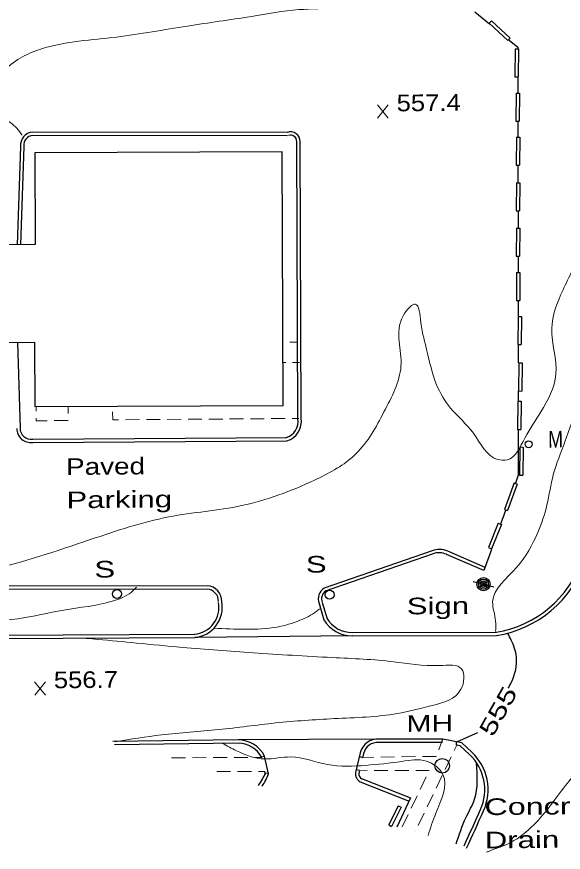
# Model space of a CAD drawing. Extents: x 2361708 to 2370558, y 6977955 to 6991887.
# Drawn here: x 2365140.1 to 2365297.8, y 6981468.5 to 6981709.5 of the extents above; entities that cross this region are included whole.
import ezdxf
from ezdxf.enums import TextEntityAlignment as Align

# ---------------------------------------------------------------- set-up
doc = ezdxf.new("R2010")
doc.units = 0
doc.header["$LTSCALE"] = 1.9
for name, color, linetype, lineweight in [('11', 7, 'Continuous', 25), ('13', 7, 'Continuous', 13), ('2', 7, 'Continuous', 25), ('20', 7, 'Continuous', 25), ('21', 7, 'Continuous', 25), ('28', 7, 'Continuous', 13), ('31', 7, 'Continuous', 13), ('35', 7, 'Continuous', 13)]:
    doc.layers.add(name, color=color, linetype=linetype, lineweight=lineweight)

msp = doc.modelspace()

# ---------------------------------------------------------------- linework, layer by layer
at = {"layer": '11'}
msp.add_lwpolyline([(2365216.936, 6981597.341), (2365216.64, 6981670.502), (2365145.369, 6981670.214), (2365145.471, 6981643.803), (2365100.41, 6981643.634), (2365100.518, 6981615.444), (2365145.259, 6981615.61), (2365145.325, 6981597.079)], close=True, dxfattribs=at)
at = {"layer": '13'}
for p, q in [((2365216.922, 6981615.652), (2365216.892, 6981615.651)), ((2365220.922, 6981615.61), (2365218.922, 6981615.631)), ((2365217.708, 6981609.759), (2365217.118, 6981609.753)), ((2365221.708, 6981609.787), (2365219.708, 6981609.768)), ((2365145.768, 6981595.724), (2365145.786, 6981596.964)), ((2365154.955, 6981597.061), (2365154.945, 6981595.061)), ((2365175.533, 6981593.317), (2365171.533, 6981593.288)), ((2365181.532, 6981593.364), (2365177.532, 6981593.336)), ((2365187.532, 6981593.401), (2365183.532, 6981593.373)), ((2365193.532, 6981593.448), (2365189.532, 6981593.42)), ((2365199.532, 6981593.485), (2365195.532, 6981593.457)), ((2365205.532, 6981593.532), (2365201.532, 6981593.504)), ((2365211.531, 6981593.58), (2365207.532, 6981593.551)), ((2365217.531, 6981593.626), (2365213.531, 6981593.599)), ((2365221.531, 6981593.664), (2365219.531, 6981593.645)), ((2365262.555, 6981499.95), (2365261.833, 6981498.084)), ((2365267.119, 6981499.644), (2365266.256, 6981497.836)), ((2365188.802, 6981495.789), (2365184.801, 6981495.76)), ((2365194.802, 6981495.816), (2365190.801, 6981495.798)), ((2365200.801, 6981495.843), (2365196.802, 6981495.825)), ((2365206.801, 6981495.87), (2365202.801, 6981495.852)), ((2365210.801, 6981495.888), (2365208.801, 6981495.879)), ((2365243.123, 6981495.925), (2365239.973, 6981495.875)), ((2365249.122, 6981496.013), (2365245.123, 6981495.955)), ((2365255.122, 6981496.1), (2365251.122, 6981496.042)), ((2365265.393, 6981496.028), (2365263.667, 6981492.421)), ((2365201.82, 6981491.792), (2365197.82, 6981491.784)), ((2365207.82, 6981491.799), (2365203.82, 6981491.791)), ((2365211.821, 6981491.797), (2365209.821, 6981491.798)), ((2365239.189, 6981492.048), (2365241.189, 6981492.057)), ((2365243.19, 6981492.066), (2365247.189, 6981492.084)), ((2365249.189, 6981492.093), (2365253.189, 6981492.111)), ((2365258.197, 6981490.249), (2365256.482, 6981486.642)), ((2365262.804, 6981490.613), (2365261.079, 6981487.006)), ((2365255.619, 6981484.834), (2365253.903, 6981481.227)), ((2365260.216, 6981485.207), (2365258.48, 6981481.601)), ((2365253.041, 6981479.419), (2365251.315, 6981475.812)), ((2365257.617, 6981479.802), (2365255.891, 6981476.196)), ((2365255.018, 6981474.398), (2365255.018, 6981474.388))]:
    msp.add_line(p, q, dxfattribs=at)
for points in [[(2365169.532, 6981593.28), (2365167.832, 6981593.264), (2365167.801, 6981595.563)], [(2365148.944, 6981592.994), (2365145.714, 6981592.953), (2365145.727, 6981593.723)], [(2365154.933, 6981593.06), (2365154.934, 6981593.05), (2365150.944, 6981593.013)], [(2365261.101, 6981496.217), (2365261.091, 6981496.187), (2365257.121, 6981496.129)], [(2365255.189, 6981492.12), (2365259.1, 6981492.137), (2365259.06, 6981492.057)]]:
    msp.add_lwpolyline(points, dxfattribs=at)
at = {"layer": '2'}
for p, q in [((2365272.268, 6981710.903), (2365276.461, 6981707.473)), ((2365276.409, 6981707.622), (2365277.063, 6981708.329)), ((2365276.409, 6981707.622), (2365281.807, 6981702.613)), ((2365277.063, 6981708.329), (2365282.46, 6981703.319)), ((2365281.807, 6981702.613), (2365282.46, 6981703.319)), ((2365283.9, 6981700.274), (2365283.807, 6981692.162)), ((2365283.9, 6981700.274), (2365284.86, 6981700.263)), ((2365284.86, 6981700.263), (2365284.767, 6981692.151)), ((2365283.807, 6981692.162), (2365284.767, 6981692.151)), ((2365284.669, 6981691.961), (2365284.671, 6981687.52)), ((2365284.151, 6981687.475), (2365284.059, 6981679.364)), ((2365284.151, 6981687.475), (2365285.111, 6981687.464)), ((2365285.111, 6981687.464), (2365285.019, 6981679.353)), ((2365284.059, 6981679.364), (2365285.019, 6981679.353)), ((2365284.681, 6981679.14), (2365284.683, 6981674.71)), ((2365218.195, 6981675.167), (2365144.641, 6981675.246)), ((2365218.196, 6981676.127), (2365144.642, 6981676.207)), ((2365284.242, 6981674.795), (2365284.149, 6981666.684)), ((2365284.242, 6981674.795), (2365285.202, 6981674.784)), ((2365285.202, 6981674.784), (2365285.109, 6981666.673)), ((2365141.261, 6981672.104), (2365140.231, 6981643.753)), ((2365142.221, 6981672.073), (2365141.191, 6981643.682)), ((2365221.171, 6981593.701), (2365220.892, 6981673.462)), ((2365222.131, 6981593.7), (2365221.852, 6981673.462)), ((2365284.149, 6981666.684), (2365285.109, 6981666.673)), ((2365284.689, 6981666.739), (2365284.697, 6981661.639)), ((2365284.237, 6981661.645), (2365284.145, 6981653.533)), ((2365284.237, 6981661.645), (2365285.197, 6981661.634)), ((2365285.197, 6981661.634), (2365285.104, 6981653.522)), ((2365284.145, 6981653.533), (2365285.104, 6981653.522)), ((2365284.706, 6981653.429), (2365284.711, 6981648.658)), ((2365284.282, 6981648.545), (2365284.189, 6981640.433)), ((2365284.282, 6981648.545), (2365285.242, 6981648.534)), ((2365285.242, 6981648.534), (2365285.149, 6981640.423)), ((2365284.189, 6981640.433), (2365285.149, 6981640.423)), ((2365284.72, 6981640.368), (2365284.722, 6981635.928)), ((2365284.313, 6981635.774), (2365284.221, 6981627.663)), ((2365284.313, 6981635.774), (2365285.273, 6981635.763)), ((2365285.273, 6981635.763), (2365285.181, 6981627.652)), ((2365284.221, 6981627.663), (2365285.181, 6981627.652)), ((2365284.732, 6981627.548), (2365284.735, 6981623.027)), ((2365284.765, 6981623.058), (2365284.672, 6981614.947)), ((2365284.765, 6981623.058), (2365285.725, 6981623.047)), ((2365285.725, 6981623.047), (2365285.632, 6981614.936)), ((2365140.328, 6981615.653), (2365141.095, 6981590.759)), ((2365284.672, 6981614.947), (2365285.632, 6981614.936)), ((2365284.742, 6981614.897), (2365284.751, 6981609.717)), ((2365284.902, 6981609.678), (2365284.809, 6981601.567)), ((2365284.902, 6981609.678), (2365285.862, 6981609.667)), ((2365285.862, 6981609.667), (2365285.769, 6981601.556)), ((2365284.809, 6981601.567), (2365285.769, 6981601.556)), ((2365284.749, 6981601.507), (2365284.757, 6981598.627)), ((2365284.647, 6981598.596), (2365284.555, 6981590.484)), ((2365284.647, 6981598.596), (2365285.607, 6981598.585)), ((2365285.607, 6981598.585), (2365285.515, 6981590.473)), ((2365284.555, 6981590.484), (2365285.515, 6981590.473)), ((2365144.774, 6981587.704), (2365218.044, 6981588.151)), ((2365144.784, 6981586.744), (2365218.053, 6981587.191)), ((2365285.213, 6981585.41), (2365285.12, 6981577.299)), ((2365285.213, 6981585.41), (2365286.173, 6981585.399)), ((2365286.173, 6981585.399), (2365286.08, 6981577.288)), ((2365283.562, 6981575.044), (2365280.814, 6981567.408)), ((2365283.562, 6981575.044), (2365284.464, 6981574.723)), ((2365285.12, 6981577.299), (2365286.08, 6981577.288)), ((2365284.464, 6981574.723), (2365281.717, 6981567.086)), ((2365281.087, 6981567.08), (2365279.655, 6981563.126)), ((2365280.814, 6981567.408), (2365281.717, 6981567.086)), ((2365279.002, 6981563.44), (2365276.188, 6981556.403)), ((2365279.895, 6981563.089), (2365277.082, 6981556.051)), ((2365279.002, 6981563.44), (2365279.895, 6981563.089)), ((2365277.034, 6981555.881), (2365274.822, 6981549.75)), ((2365276.188, 6981556.403), (2365277.082, 6981556.051)), ((2365259.916, 6981555.498), (2365228.818, 6981544.721)), ((2365260.235, 6981554.591), (2365229.136, 6981543.814)), ((2365274.822, 6981549.75), (2365264.067, 6981554.448)), ((2365275.204, 6981550.633), (2365264.448, 6981555.331)), ((2365195.069, 6981544.42), (2365088.865, 6981544.219)), ((2365195.07, 6981545.38), (2365088.866, 6981545.179)), ((2365227.33, 6981540.257), (2365228.715, 6981535.59)), ((2365228.247, 6981540.526), (2365229.632, 6981535.859)), ((2365236.95, 6981531.918), (2365278.521, 6981531.984)), ((2365094.143, 6981530.909), (2365191.462, 6981531.436)), ((2365094.152, 6981529.949), (2365191.471, 6981530.475)), ((2365236.949, 6981530.958), (2365191.471, 6981530.475)), ((2365236.949, 6981530.958), (2365278.52, 6981531.024)), ((2365203.953, 6981500.903), (2365167.876, 6981500.479)), ((2365244.593, 6981501.13), (2365203.953, 6981500.903)), ((2365262.853, 6981500.194), (2365262.884, 6981501.154)), ((2365266.941, 6981499.402), (2365266.981, 6981500.362)), ((2365203.962, 6981499.943), (2365168.374, 6981499.534)), ((2365262.853, 6981500.194), (2365244.592, 6981500.17)), ((2365210.7, 6981496.027), (2365211.638, 6981496.246)), ((2365210.7, 6981496.027), (2365210.7, 6981496.047)), ((2365212.777, 6981491.116), (2365211.638, 6981496.256)), ((2365239.22, 6981497.198), (2365237.864, 6981491.495)), ((2365239.855, 6981495.735), (2365239.01, 6981496.186)), ((2365240.152, 6981496.977), (2365239.855, 6981495.735)), ((2365211.839, 6981490.907), (2365211.661, 6981491.686)), ((2365211.883, 6981491.468), (2365212.835, 6981491.317)), ((2365238.979, 6981492.056), (2365238.047, 6981492.297)), ((2365238.979, 6981492.056), (2365238.797, 6981491.274)), ((2365239.22, 6981488.868), (2365253.313, 6981483.302)), ((2365239.571, 6981489.761), (2365253.665, 6981484.195)), ((2365253.665, 6981484.195), (2365249.755, 6981475.727)), ((2365250.166, 6981481.932), (2365247.409, 6981476.405)), ((2365251.021, 6981481.5), (2365248.263, 6981475.973)), ((2365250.166, 6981481.932), (2365251.021, 6981481.5)), ((2365247.409, 6981476.405), (2365248.263, 6981475.973))]:
    msp.add_line(p, q, dxfattribs=at)
for points in [[(2365282.196, 6981702.787), (2365284.665, 6981700.771), (2365284.669, 6981700.341)], [(2365284.765, 6981590.416), (2365284.78, 6981577.296), (2365283.933, 6981574.948)], [(2365271.38, 6981497.404), (2365268.515, 6981500.057), (2365263.064, 6981501.155), (2365244.593, 6981501.13)], [(2365270.727, 6981496.698), (2365268.063, 6981499.173), (2365266.941, 6981499.402)]]:
    msp.add_lwpolyline(points, dxfattribs=at)
for centre, radius, start, end in [((2365219.142, 6981673.584), 2.713, 357.40512, 110.39688), ((2365144.933, 6981672.523), 3.695, 94.52022, 186.50825), ((2365144.933, 6981672.523), 2.735, 94.52022, 186.50825), ((2365219.142, 6981673.584), 1.753, 357.40512, 110.39688), ((2365216.508, 6981592.691), 4.753, 285.68834, 10.17311), ((2365216.508, 6981592.691), 5.713, 285.68834, 10.17311), ((2365144.201, 6981590.768), 4.066, 180.54413, 278.23667), ((2365144.201, 6981590.768), 3.106, 180.54413, 278.23667), ((2365261.976, 6981549.814), 6.046, 65.86516, 109.91681), ((2365261.976, 6981549.814), 5.086, 65.86516, 109.91681), ((2365273.422, 6981562.986), 31.406, 279.06229, 341.28004), ((2365273.422, 6981562.986), 32.366, 279.06229, 341.28004), ((2365194.814, 6981540.925), 3.502, 358.01283, 86.71445), ((2365194.814, 6981540.925), 4.463, 358.01283, 86.71445), ((2365230.746, 6981541.6), 3.669, 121.70163, 201.45792), ((2365230.746, 6981541.6), 2.709, 121.70163, 201.45792), ((2365190.717, 6981539.151), 7.748, 274.97079, 10.71657), ((2365190.717, 6981539.151), 8.708, 274.97079, 10.71657), ((2365236.836, 6981540.394), 9.436, 210.60231, 270.68487), ((2365236.836, 6981540.394), 8.476, 210.60231, 270.68487), ((2365204.065, 6981492.411), 8.493, 26.91999, 90.75514), ((2365244.184, 6981496.052), 5.094, 85.39758, 166.99951), ((2365204.065, 6981492.411), 7.533, 26.91999, 90.75514), ((2365244.184, 6981496.052), 4.134, 85.39758, 166.99951), ((2365261.269, 6981486.592), 13.844, 335.42618, 46.92004), ((2365261.269, 6981486.592), 14.804, 335.42618, 46.92004), ((2365196.547, 6981497.494), 16.479, 324.06983, 338.54644), ((2365196.547, 6981497.494), 17.439, 325.45717, 338.54644), ((2365240.26, 6981491.068), 2.433, 169.88643, 244.68685), ((2365240.26, 6981491.068), 1.473, 169.88643, 244.68685), ((2364769.986, 6981702.01), 550.278, 335.11107, 336.29931), ((2364769.986, 6981702.01), 551.238, 335.07063, 336.29931)]:
    msp.add_arc(centre, radius, start, end, dxfattribs=at)
at = {"layer": '20'}
for centre, radius in [((2365287.756, 6981586.185), 1), ((2365262.857, 6981493.473), 2.1)]:
    msp.add_circle(centre, radius, dxfattribs=at)
at = {"layer": '21'}
msp.add_line((2365271.741, 6981546.62), (2365277.756, 6981545.097), dxfattribs=at)
for centre, radius in [((2365274.749, 6981545.859), 1.9), ((2365274.749, 6981545.859), 1.442), ((2365274.749, 6981545.859), 0.973), ((2365274.749, 6981545.859), 0.539), ((2365169.031, 6981543.042), 1.3), ((2365230.356, 6981542.816), 1.3), ((2365274.749, 6981545.859), 0.192)]:
    msp.add_circle(centre, radius, dxfattribs=at)
at = {"layer": '31'}
for p, q in [((2365247.278, 6981680.254), (2365244.162, 6981684.105)), ((2365244.199, 6981680.224), (2365247.241, 6981684.134)), ((2365148.427, 6981513.845), (2365145.31, 6981517.695)), ((2365145.348, 6981513.815), (2365148.391, 6981517.725))]:
    msp.add_line(p, q, dxfattribs=at)
at = {"layer": '31', "lineweight": 25}
msp.add_line((2365267.291, 6981500.455), (2365273.086, 6981503.081), dxfattribs=at)
for points in [[(2365281.875, 6981515.835), (2365282.828, 6981517.614), (2365284.249, 6981524.859), (2365282.773, 6981529.704), (2365281.795, 6981531.635)], [(2365266.861, 6981470.98), (2365269.739, 6981478.598), (2365272.159, 6981483.831), (2365272.771, 6981494.187)]]:
    msp.add_spline(points, degree=3, dxfattribs=at)
at = {"layer": '35'}
for points in [[(2365109.402, 6981545.775), (2365131.445, 6981549.695), (2365161.361, 6981558.69), (2365183.98, 6981565.236), (2365205.03, 6981568.516), (2365226.001, 6981575.846), (2365237.057, 6981582.612), (2365238.603, 6981584.107), (2365246.477, 6981596.342), (2365250.991, 6981609.596), (2365252.103, 6981624.127), (2365255.069, 6981626.605), (2365256.719, 6981621.351), (2365258.448, 6981613.117), (2365261.221, 6981603.383), (2365265.255, 6981596.641), (2365271.824, 6981589.383), (2365278.776, 6981581.829), (2365281.528, 6981581.695), (2365286.668, 6981587.994), (2365291.277, 6981595.538), (2365295.634, 6981606.37), (2365294.418, 6981619.56), (2365297.594, 6981630.56), (2365302.729, 6981642.64), (2365306.356, 6981653.435), (2365314.989, 6981660.607), (2365319.684, 6981668.452), (2365316.213, 6981678.01), (2365313.166, 6981687.181), (2365319.859, 6981697.416), (2365326.64, 6981699.43), (2365334.746, 6981700.878), (2365340.746, 6981706.185), (2365344.848, 6981713.384), (2365343.021, 6981718.297), (2365336.43, 6981721.484), (2365326.656, 6981722.951), (2365318.433, 6981723.173), (2365315.821, 6981723.418), (2365315.802, 6981726.479), (2365324.911, 6981732.925), (2365332.876, 6981735.501), (2365340.075, 6981734.64), (2365345.289, 6981734.229), (2365351.365, 6981734.717), (2365358.386, 6981733.654), (2365363.512, 6981730.903), (2365369.601, 6981729.971), (2365376.122, 6981731.963), (2365379.61, 6981730.146), (2365382.411, 6981727.882), (2365389.236, 6981725.317), (2365398.373, 6981725.724), (2365405.868, 6981729.456), (2365411.448, 6981735.799), (2365417.037, 6981742.263), (2365423.139, 6981751.501), (2365430.096, 6981763.358), (2365437.549, 6981776.74), (2365442.735, 6981787.749), (2365451.802, 6981805.876), (2365462.536, 6981827.68), (2365472.723, 6981851.068), (2365482.619, 6981872.653), (2365490.274, 6981889.937), (2365499.076, 6981911.882), (2365507.143, 6981931.109), (2365515.756, 6981950.863), (2365524.787, 6981972.82), (2365534.052, 6981995.429), (2365542.203, 6982016.418), (2365552.168, 6982042.193), (2365561.205, 6982063.57), (2365569.506, 6982083.49), (2365577.612, 6982102.849), (2365582.115, 6982114.062), (2365586.885, 6982124.658), (2365593.024, 6982140.547), (2365599.035, 6982155.155), (2365606.868, 6982174.82), (2365616.146, 6982197.14), (2365625.505, 6982219.35), (2365634.428, 6982240.106), (2365646.14, 6982267.319), (2365654.345, 6982287.778), (2365666.243, 6982315.483), (2365672.813, 6982330.146), (2365677.178, 6982340.138), (2365680.28, 6982347.317)], [(2365278.229, 6981532.231), (2365278.25, 6981535.212), (2365277.387, 6981540.774), (2365284.273, 6981550.689), (2365290.408, 6981560.759), (2365293.053, 6981568.684), (2365294.87, 6981577.372), (2365298.239, 6981586.934), (2365302.269, 6981597.413), (2365306.394, 6981605.293), (2365310.354, 6981615.881), (2365317.062, 6981623.525), (2365321.375, 6981630.576), (2365325.939, 6981640.651), (2365333.533, 6981652.903), (2365342.45, 6981664.749), (2365351.137, 6981676.662), (2365355.328, 6981682.963), (2365357.032, 6981685.719), (2365360.475, 6981688.562), (2365363.524, 6981689.751), (2365367.447, 6981688.308), (2365374.576, 6981687.466), (2365380.777, 6981687.415), (2365387.335, 6981689.757), (2365393.599, 6981694.627), (2365397.446, 6981701.214), (2365402.779, 6981708.285), (2365407.306, 6981713.899), (2365414.298, 6981726.326), (2365423.46, 6981742.934), (2365430.434, 6981756.171), (2365438.262, 6981771.146), (2365446.721, 6981787.127), (2365454.287, 6981803.38), (2365461.32, 6981817.758), (2365469.81, 6981836.75), (2365476.096, 6981850.81), (2365483.128, 6981867.478), (2365491.811, 6981886.122), (2365500.119, 6981906.301), (2365505.876, 6981920.257)], [(2365245.89, 6981721.043), (2365244.475, 6981718.389), (2365232.762, 6981712.337), (2365221.509, 6981711.55), (2365207.797, 6981709.589), (2365189.363, 6981706.824), (2365168.922, 6981703.659), (2365147.562, 6981700.326), (2365136.611, 6981694.151), (2365132.738, 6981687.104), (2365136.602, 6981680.381), (2365140.181, 6981677.334), (2365141.74, 6981675.369)], [(2365086.186, 6981536.783), (2365089.081, 6981534.211), (2365095.924, 6981532.796), (2365101.695, 6981532.761), (2365113.094, 6981532.949), (2365126.308, 6981534.705), (2365140.437, 6981535.89), (2365153.694, 6981538.356), (2365167.701, 6981540.93), (2365173.117, 6981543.471), (2365174.693, 6981544.956)], [(2365197.006, 6981533.128), (2365206.259, 6981532.846), (2365215.214, 6981533.492), (2365221.796, 6981535.424), (2365226.531, 6981537.989), (2365227.454, 6981538.769)], [(2365168.526, 6981500.405), (2365181.898, 6981502.363), (2365198.324, 6981503.909), (2365214.778, 6981505.806), (2365231.726, 6981507.057), (2365249.883, 6981508.55), (2365259.961, 6981510.856), (2365268.238, 6981515.515), (2365268.451, 6981521.408), (2365262.132, 6981522.378), (2365248.791, 6981523.461), (2365231.098, 6981524.692), (2365208.315, 6981526.046), (2365187.919, 6981527.591), (2365174.666, 6981528.865), (2365163.575, 6981529.92), (2365160.133, 6981530.197)], [(2365327.848, 6981526.234), (2365322.947, 6981519.026), (2365316.555, 6981510.845), (2365306.381, 6981497.487), (2365298.373, 6981487.731), (2365288.537, 6981475.727), (2365281.663, 6981470.891), (2365276.432, 6981468.871), (2365275.575, 6981468.513)], [(2365258.768, 6981473.373), (2365260.998, 6981479.755), (2365263.041, 6981490.985), (2365258.344, 6981494.8), (2365251.205, 6981494.742), (2365240.785, 6981493.593), (2365229.742, 6981493.838), (2365219.16, 6981496.017), (2365211.686, 6981495.436), (2365203.493, 6981497.808), (2365199.452, 6981499.93)]]:
    msp.add_spline(points, degree=3, dxfattribs=at)

# ---------------------------------------------------------------- texts
at = {"layer": '2'}
for s, width, p in [('Paved', 1.25, (2365154.404, 6981577.325)), ('Parking', 1.4, (2365154.495, 6981567.725))]:
    msp.add_text(s, height=4.8, rotation=0.545, dxfattribs=dict(at, width=width)).set_placement(p)
at = {"layer": '20'}
for s, width, p in [('M', 0.8, (2365293.425, 6981585.238)), ('Sign', 1.4, (2365252.641, 6981537.118)), ('  MH', 1.35, (2365247.733, 6981503.199))]:
    msp.add_text(s, height=4.8, rotation=0.545, dxfattribs=dict(at, width=width)).set_placement(p)
at = {"layer": '21', "width": 1.4}
for p in [(2365218.535, 6981549.104), (2365157.556, 6981547.683)]:
    msp.add_text('  S', height=4.8, rotation=0.545, dxfattribs=at).set_placement(p)
at = {"layer": '28'}
for s, width, p in [('Concrete', 1.45, (2365275.043, 6981479.228)), ('Drain', 1.4, (2365275.135, 6981469.629))]:
    msp.add_text(s, height=4.8, rotation=0.545, dxfattribs=dict(at, width=width)).set_placement(p)
at = {"layer": '31', "width": 1.15}
for s, p in [('557.4', (2365249.72, 6981682.217)), ('556.7', (2365150.869, 6981515.808))]:
    msp.add_text(s, height=4.8, rotation=0.545, dxfattribs=at).set_placement(p)
at = {"layer": '31', "width": 1.4}
msp.add_text(' 555 ', height=4.8, rotation=60.599, dxfattribs=at).set_placement((2365281.067, 6981508.033), align=Align.CENTER)

doc.saveas('drawing.dxf')
